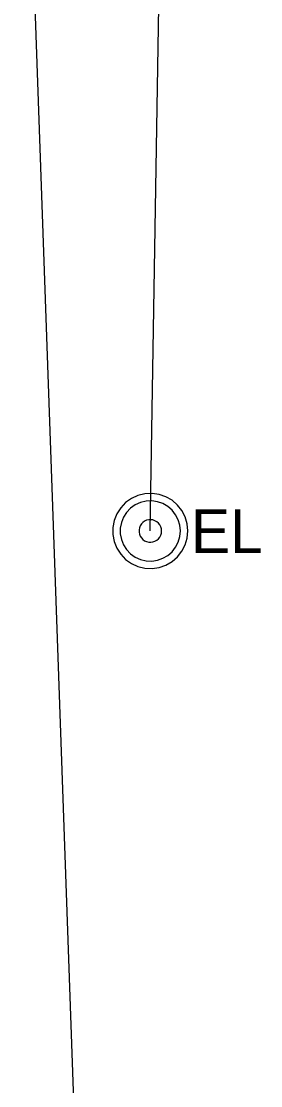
# Model space of a CAD drawing. Extents: x 600849 to 606371, y 330010 to 403088.
# Drawn here: x 602137.3 to 602158.3, y 365742.4 to 365835.8 of the extents above; entities that cross this region are included whole.
import ezdxf

# ---------------------------------------------------------------- set-up
doc = ezdxf.new("R2010")
doc.units = 0
for name, color, linetype in [('E_UTL_E', 7, 'Continuous'), ('E_UTL_E_UG', 7, 'Continuous'), ('E_UTL_SAN_UG', 7, 'Continuous')]:
    doc.layers.add(name, color=color, linetype=linetype)

msp = doc.modelspace()

# ---------------------------------------------------------------- linework, layer by layer
at = {"layer": 'E_UTL_E'}
for points in [[(602151.871, 365791.064), (602151.812, 365791.688), (602151.635, 365792.29), (602151.348, 365792.848), (602150.96, 365793.341), (602150.486, 365793.752), (602149.942, 365794.065), (602149.349, 365794.271), (602148.728, 365794.36), (602148.102, 365794.33), (602147.492, 365794.182), (602146.921, 365793.921), (602146.41, 365793.558), (602145.977, 365793.103), (602145.638, 365792.576), (602145.405, 365791.993), (602145.286, 365791.377), (602145.286, 365790.75), (602145.405, 365790.134), (602145.638, 365789.551), (602145.977, 365789.024), (602146.41, 365788.57), (602146.921, 365788.206), (602147.492, 365787.945), (602148.102, 365787.797), (602148.728, 365787.767), (602149.349, 365787.857), (602149.942, 365788.062), (602150.486, 365788.375), (602150.96, 365788.786), (602151.348, 365789.279), (602151.635, 365789.837), (602151.812, 365790.439), (602151.871, 365791.064)], [(602151.871, 365791.064), (602151.812, 365791.688), (602151.635, 365792.29), (602151.348, 365792.848), (602150.96, 365793.341), (602150.486, 365793.752), (602149.942, 365794.065), (602149.349, 365794.271), (602148.728, 365794.36), (602148.102, 365794.33), (602147.492, 365794.182), (602146.921, 365793.921), (602146.41, 365793.558), (602145.977, 365793.103), (602145.638, 365792.576), (602145.405, 365791.993), (602145.286, 365791.377), (602145.286, 365790.75), (602145.405, 365790.134), (602145.638, 365789.551), (602145.977, 365789.024), (602146.41, 365788.57), (602146.921, 365788.206), (602147.492, 365787.945), (602148.102, 365787.797), (602148.728, 365787.767), (602149.349, 365787.857), (602149.942, 365788.062), (602150.486, 365788.375), (602150.96, 365788.786), (602151.348, 365789.279), (602151.635, 365789.837), (602151.812, 365790.439), (602151.871, 365791.064)], [(602151.211, 365791.064), (602151.164, 365791.563), (602151.022, 365792.045), (602150.792, 365792.491), (602150.482, 365792.885), (602150.103, 365793.214), (602149.668, 365793.465), (602149.194, 365793.629), (602148.697, 365793.701), (602148.196, 365793.677), (602147.708, 365793.558), (602147.251, 365793.35), (602146.843, 365793.059), (602146.496, 365792.696), (602146.225, 365792.273), (602146.038, 365791.807), (602145.943, 365791.315), (602145.943, 365790.813), (602146.038, 365790.32), (602146.225, 365789.854), (602146.496, 365789.432), (602146.843, 365789.068), (602147.251, 365788.777), (602147.708, 365788.569), (602148.196, 365788.45), (602148.697, 365788.427), (602149.194, 365788.498), (602149.668, 365788.662), (602150.103, 365788.913), (602150.482, 365789.242), (602150.792, 365789.636), (602151.022, 365790.082), (602151.164, 365790.564), (602151.211, 365791.064)], [(602151.211, 365791.064), (602151.164, 365791.563), (602151.022, 365792.045), (602150.792, 365792.491), (602150.482, 365792.885), (602150.103, 365793.214), (602149.668, 365793.465), (602149.194, 365793.629), (602148.697, 365793.701), (602148.196, 365793.677), (602147.708, 365793.558), (602147.251, 365793.35), (602146.843, 365793.059), (602146.496, 365792.696), (602146.225, 365792.273), (602146.038, 365791.807), (602145.943, 365791.315), (602145.943, 365790.813), (602146.038, 365790.32), (602146.225, 365789.854), (602146.496, 365789.432), (602146.843, 365789.068), (602147.251, 365788.777), (602147.708, 365788.569), (602148.196, 365788.45), (602148.697, 365788.427), (602149.194, 365788.498), (602149.668, 365788.662), (602150.103, 365788.913), (602150.482, 365789.242), (602150.792, 365789.636), (602151.022, 365790.082), (602151.164, 365790.564), (602151.211, 365791.064)], [(602149.561, 365791.064), (602149.543, 365791.251), (602149.49, 365791.432), (602149.404, 365791.599), (602149.288, 365791.747), (602149.146, 365791.87), (602148.983, 365791.964), (602148.805, 365792.026), (602148.618, 365792.052), (602148.43, 365792.043), (602148.248, 365791.999), (602148.076, 365791.921), (602147.923, 365791.812), (602147.793, 365791.676), (602147.691, 365791.517), (602147.621, 365791.342), (602147.586, 365791.158), (602147.586, 365790.969), (602147.621, 365790.785), (602147.691, 365790.61), (602147.793, 365790.452), (602147.923, 365790.315), (602148.076, 365790.206), (602148.248, 365790.128), (602148.43, 365790.084), (602148.618, 365790.075), (602148.805, 365790.101), (602148.983, 365790.163), (602149.146, 365790.257), (602149.288, 365790.38), (602149.404, 365790.528), (602149.49, 365790.696), (602149.543, 365790.876), (602149.561, 365791.064)], [(602149.561, 365791.064), (602149.543, 365791.251), (602149.49, 365791.432), (602149.404, 365791.599), (602149.288, 365791.747), (602149.146, 365791.87), (602148.983, 365791.964), (602148.805, 365792.026), (602148.618, 365792.052), (602148.43, 365792.043), (602148.248, 365791.999), (602148.076, 365791.921), (602147.923, 365791.812), (602147.793, 365791.676), (602147.691, 365791.517), (602147.621, 365791.342), (602147.586, 365791.158), (602147.586, 365790.969), (602147.621, 365790.785), (602147.691, 365790.61), (602147.793, 365790.452), (602147.923, 365790.315), (602148.076, 365790.206), (602148.248, 365790.128), (602148.43, 365790.084), (602148.618, 365790.075), (602148.805, 365790.101), (602148.983, 365790.163), (602149.146, 365790.257), (602149.288, 365790.38), (602149.404, 365790.528), (602149.49, 365790.696), (602149.543, 365790.876), (602149.561, 365791.064)]]:
    msp.add_lwpolyline(points, dxfattribs=at)
at = {"layer": 'E_UTL_E_UG'}
msp.add_lwpolyline([(602148.57, 365791.062), (602150.105, 365884.845), (602150.983, 365978.089), (602151.426, 366048.008)], dxfattribs=at)
at = {"layer": 'E_UTL_SAN_UG'}
msp.add_line((602144.932, 365653.939), (602137.254, 365871.211), dxfattribs=at)

# ---------------------------------------------------------------- texts
at = {"layer": 'E_UTL_E'}
msp.add_text('EL', height=3.8491, dxfattribs=at).set_placement((602152.135, 365789.118))
msp.add_text('EL', height=3.8491, dxfattribs=at).set_placement((602152.135, 365789.118))

doc.saveas('drawing.dxf')
